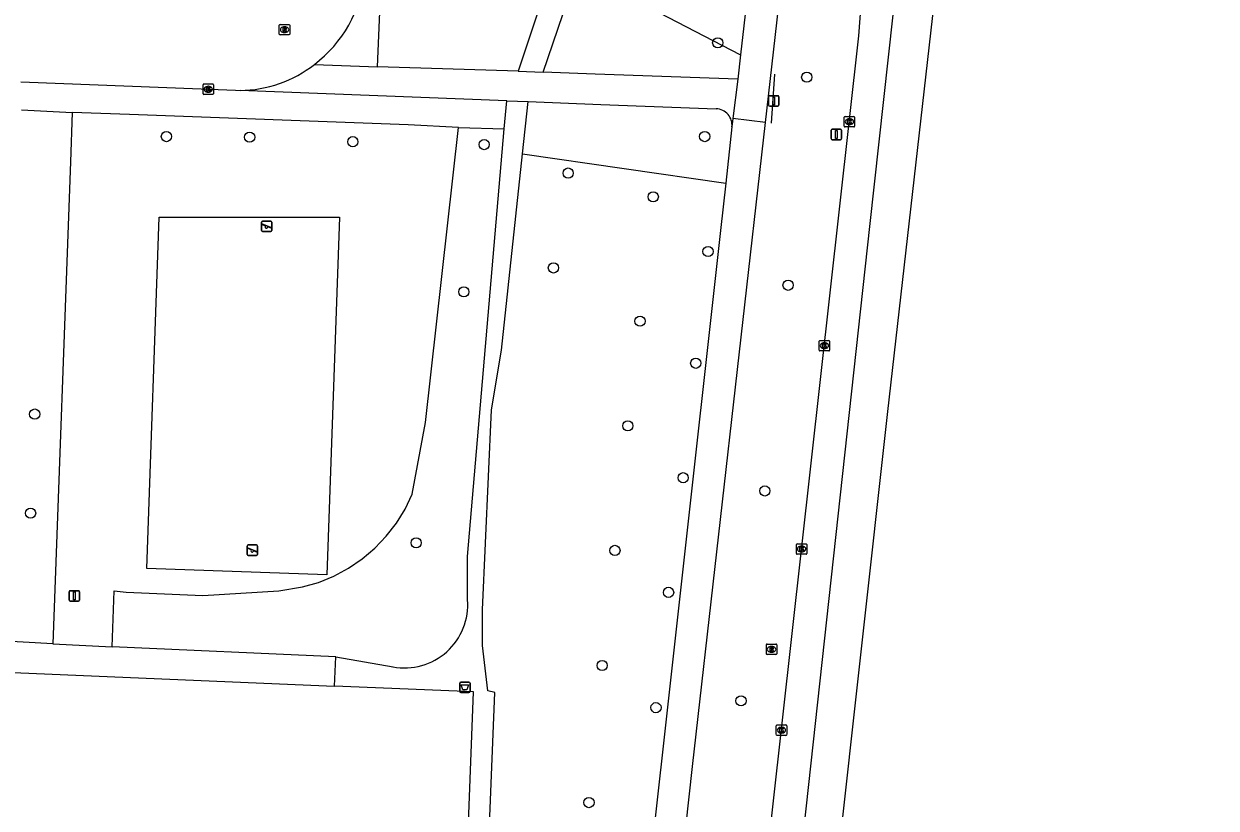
# Model space of a CAD drawing. Extents: x 161355 to 162026, y 386504 to 387459.
# Drawn here: x 161908.9 to 162023.2, y 387099.3 to 387174.4 of the extents above; entities that cross this region are included whole.
import ezdxf

# ---------------------------------------------------------------- set-up
doc = ezdxf.new("R2010")
doc.units = 0
for name, color, linetype in [('IMGEO_Afvalbak', 7, 'Continuous'), ('IMGEO_Boom', 7, 'Continuous'), ('IMGEO_Fietspad_gesloten', 7, 'Continuous'), ('IMGEO_Groenvoorziening', 7, 'Continuous'), ('IMGEO_Hek', 7, 'Continuous'), ('IMGEO_Kolk', 7, 'Continuous'), ('IMGEO_Loofbos', 7, 'Continuous'), ('IMGEO_Rijbaan_lokaal_open', 7, 'Continuous'), ('IMGEO_Rijbaan_regionaal_gesloten', 7, 'Continuous'), ('IMGEO_Rioolput', 7, 'Continuous'), ('IMGEO_Speelvoorziening', 7, 'Continuous'), ('IMGEO_Verkeersbordpaal', 7, 'Continuous'), ('IMGEO_Voetpad_halfverhard', 7, 'Continuous'), ('IMGEO_Voetpad_open', 7, 'Continuous')]:
    doc.layers.add(name, color=color, linetype=linetype)

msp = doc.modelspace()

# ---------------------------------------------------------------- linework, layer by layer
at = {"layer": 'IMGEO_Afvalbak'}
for p, q in [((161950.71, 387110.46), (161950.71, 387111.25)), ((161950.71, 387111.25), (161950.71, 387110.46)), ((161950.81, 387111.35), (161951.6, 387111.35)), ((161951.6, 387111.35), (161950.81, 387111.35)), ((161951.7, 387111.25), (161951.7, 387110.46)), ((161951.7, 387110.46), (161951.7, 387111.25)), ((161951.6, 387110.36), (161950.81, 387110.36)), ((161950.81, 387110.36), (161951.6, 387110.36))]:
    msp.add_line(p, q, dxfattribs=at)
msp.add_lwpolyline([(161950.85, 387111.07), (161951.56, 387111.07), (161951.41, 387110.6), (161951, 387110.6), (161950.85, 387111.07)], dxfattribs=at)
for centre, start, end in [((161950.81, 387111.25), 90, 180), ((161950.81, 387111.25), 90, 180), ((161951.6, 387111.25), 0, 90), ((161951.6, 387111.25), 360, 90), ((161950.81, 387110.46), 180, 270), ((161950.81, 387110.46), 180, 270), ((161951.6, 387110.46), 270, 0), ((161951.6, 387110.46), 270, 0)]:
    msp.add_arc(centre, 0.1, start, end, dxfattribs=at)
at = {"layer": 'IMGEO_Boom'}
for centre in [(161975.44, 387172.62), (161983.97, 387169.34), (161922.6, 387163.64), (161930.58, 387163.58), (161940.47, 387163.15), (161974.19, 387163.64), (161953.06, 387162.87), (161961.11, 387160.14), (161969.26, 387157.87), (161974.51, 387152.62), (161959.69, 387151.05), (161982.18, 387149.39), (161951.11, 387148.76), (161967.99, 387145.94), (161973.33, 387141.91), (161909.98, 387137.04), (161966.82, 387135.91), (161972.13, 387130.94), (161979.95, 387129.67), (161909.59, 387127.54), (161946.54, 387124.7), (161965.59, 387123.97), (161970.73, 387119.95), (161964.36, 387112.94), (161977.67, 387109.55), (161969.52, 387108.9), (161963.1, 387099.8)]:
    msp.add_circle(centre, 0.489, dxfattribs=at)
at = {"layer": 'IMGEO_Fietspad_gesloten'}
for points in [[(161980.02, 387164.98), (161984.99, 387208.87), (161986.24, 387218.9), (161986.74, 387225.93), (161986.1, 387238.93), (161985.6, 387250.08), (161983.24, 387302), (161980.3, 387366.73), (161980.12, 387369.45)], [(161982.45, 387213.18), (161981.99, 387209.17), (161978.27, 387177.07), (161977.63, 387171.48)], [(161977.63, 387171.48), (161977.35, 387169.13)], [(161977.35, 387169.13), (161976.9, 387165.37)], [(161967.26, 387050.92), (161973.03, 387103.25), (161980.02, 387164.98)], [(161976.9, 387165.37), (161976.8, 387164.57)], [(161980.02, 387164.98), (161976.9, 387165.37)], [(161976.8, 387164.57), (161976.2, 387159.18)], [(161976.2, 387159.18), (161975.7, 387154.63), (161964.19, 387051.22)]]:
    msp.add_lwpolyline(points, dxfattribs=at)
at = {"layer": 'IMGEO_Groenvoorziening'}
for points in [[(161913.57, 387165.94), (161913.4, 387161.22), (161911.73, 387115)], [(161917.41, 387114.73), (161917.6, 387120.09), (161918.76, 387119.97), (161926.08, 387119.66), (161933.38, 387120.11), (161935.64, 387120.47), (161937.17, 387120.91), (161938.64, 387121.51), (161940.04, 387122.26), (161941.35, 387123.16), (161942.57, 387124.18), (161943.66, 387125.33), (161944.64, 387126.58), (161945.47, 387127.93), (161946.17, 387129.36), (161947.43, 387136.24), (161950.58, 387164.5)], [(161939.18, 387155.9), (161937.98, 387121.64), (161920.72, 387122.25), (161921.91, 387155.9), (161939.18, 387155.9)]]:
    msp.add_lwpolyline(points, dxfattribs=at)
at = {"layer": 'IMGEO_Hek'}
msp.add_lwpolyline([(161980.88, 387169.62), (161980.55, 387164.94)], dxfattribs=at)
at = {"layer": 'IMGEO_Kolk'}
for p, q in [((161926.11, 387167.75), (161926.11, 387168.61)), ((161926.19, 387168.68), (161927.04, 387168.68)), ((161926.6, 387168.46), (161926.62, 387168.46)), ((161927.11, 387168.61), (161927.11, 387167.75)), ((161927.04, 387167.68), (161926.19, 387167.68)), ((161926.62, 387167.9), (161926.6, 387167.9)), ((161987.56, 387164.64), (161987.56, 387165.49)), ((161987.63, 387165.56), (161988.49, 387165.56)), ((161988.05, 387165.34), (161988.07, 387165.34)), ((161988.07, 387164.78), (161988.05, 387164.78)), ((161988.56, 387165.49), (161988.56, 387164.64)), ((161988.49, 387164.56), (161987.63, 387164.56)), ((161985.24, 387144.1), (161986.09, 387144.1)), ((161985.16, 387143.17), (161985.16, 387144.02)), ((161986.09, 387143.09), (161985.24, 387143.09)), ((161985.65, 387143.87), (161985.67, 387143.87)), ((161985.67, 387143.32), (161985.65, 387143.32)), ((161986.16, 387144.02), (161986.16, 387143.17)), ((161983.05, 387124.61), (161983.9, 387124.61)), ((161982.98, 387123.68), (161982.98, 387124.54)), ((161983.9, 387123.61), (161983.05, 387123.61)), ((161983.49, 387123.83), (161983.46, 387123.83)), ((161983.47, 387124.39), (161983.49, 387124.39)), ((161983.98, 387124.54), (161983.98, 387123.68)), ((161981.05, 387106.31), (161981.05, 387107.17)), ((161981.12, 387107.24), (161981.97, 387107.24)), ((161981.56, 387106.46), (161981.53, 387106.46)), ((161981.54, 387107.02), (161981.56, 387107.02)), ((161982.05, 387107.17), (161982.05, 387106.31)), ((161981.97, 387106.24), (161981.12, 387106.24))]:
    msp.add_line(p, q, dxfattribs=at)
for points in [[(161926.11, 387167.75), (161926.11, 387168.61)], [(161926.19, 387168.68), (161927.04, 387168.68)], [(161926.43, 387168.38), (161926.56, 387168.38), (161926.56, 387168.23), (161926.68, 387168.38), (161926.85, 387168.38), (161926.7, 387168.23), (161926.86, 387167.98), (161926.7, 387167.98), (161926.62, 387168.14), (161926.56, 387168.08), (161926.56, 387167.98), (161926.43, 387167.98), (161926.43, 387168.38)], [(161927.11, 387168.61), (161927.11, 387167.75)], [(161927.04, 387167.68), (161926.19, 387167.68)], [(161987.56, 387164.64), (161987.56, 387165.49)], [(161987.63, 387165.56), (161988.49, 387165.56)], [(161987.88, 387165.26), (161988, 387165.26), (161988, 387165.11), (161988.13, 387165.26), (161988.3, 387165.26), (161988.15, 387165.11), (161988.3, 387164.86), (161988.15, 387164.86), (161988.07, 387165.03), (161988, 387164.96), (161988, 387164.86), (161987.88, 387164.86), (161987.88, 387165.26)], [(161988.56, 387165.49), (161988.56, 387164.64)], [(161988.49, 387164.56), (161987.63, 387164.56)], [(161985.24, 387144.1), (161986.09, 387144.1)], [(161985.16, 387143.17), (161985.16, 387144.02)], [(161986.09, 387143.09), (161985.24, 387143.09)], [(161985.48, 387143.79), (161985.61, 387143.79), (161985.61, 387143.64), (161985.73, 387143.79), (161985.9, 387143.79), (161985.75, 387143.64), (161985.91, 387143.39), (161985.75, 387143.39), (161985.67, 387143.56), (161985.61, 387143.49), (161985.61, 387143.39), (161985.48, 387143.39), (161985.48, 387143.79)], [(161986.16, 387144.02), (161986.16, 387143.17)], [(161983.05, 387124.61), (161983.9, 387124.61)], [(161982.98, 387123.68), (161982.98, 387124.54)], [(161983.9, 387123.61), (161983.05, 387123.61)], [(161983.3, 387124.31), (161983.42, 387124.31), (161983.42, 387124.16), (161983.55, 387124.31), (161983.72, 387124.31), (161983.57, 387124.16), (161983.72, 387123.91), (161983.57, 387123.91), (161983.49, 387124.07), (161983.42, 387124.01), (161983.42, 387123.91), (161983.3, 387123.91), (161983.3, 387124.31)], [(161983.98, 387124.54), (161983.98, 387123.68)], [(161981.05, 387106.31), (161981.05, 387107.17)], [(161981.12, 387107.24), (161981.97, 387107.24)], [(161981.37, 387106.94), (161981.49, 387106.94), (161981.49, 387106.79), (161981.62, 387106.94), (161981.79, 387106.94), (161981.64, 387106.79), (161981.79, 387106.54), (161981.64, 387106.54), (161981.56, 387106.7), (161981.49, 387106.64), (161981.49, 387106.54), (161981.37, 387106.54), (161981.37, 387106.94)], [(161982.05, 387107.17), (161982.05, 387106.31)], [(161981.97, 387106.24), (161981.12, 387106.24)]]:
    msp.add_lwpolyline(points, dxfattribs=at)
for centre, start, end in [((161926.19, 387168.6), 91.552, 178.448), ((161926.19, 387168.6), 91.552, 178.448), ((161927.04, 387168.6), 1.552, 88.448), ((161927.04, 387168.6), 1.552, 88.448), ((161926.19, 387167.76), 181.552, 268.448), ((161926.19, 387167.76), 181.552, 268.448), ((161927.04, 387167.76), 271.552, 358.448), ((161927.04, 387167.76), 271.552, 358.448), ((161987.64, 387165.49), 91.552, 178.448), ((161987.64, 387165.49), 91.552, 178.448), ((161987.64, 387164.64), 181.552, 268.448), ((161987.64, 387164.64), 181.552, 268.448), ((161988.48, 387165.49), 1.552, 88.448), ((161988.48, 387165.49), 1.552, 88.448), ((161988.48, 387164.64), 271.552, 358.448), ((161988.48, 387164.64), 271.552, 358.448), ((161985.24, 387144.02), 91.552, 178.448), ((161985.24, 387144.02), 91.552, 178.448), ((161986.09, 387144.02), 1.552, 88.448), ((161986.09, 387144.02), 1.552, 88.448), ((161985.24, 387143.17), 181.552, 268.448), ((161985.24, 387143.17), 181.552, 268.448), ((161986.09, 387143.17), 271.552, 358.448), ((161986.09, 387143.17), 271.552, 358.448), ((161983.05, 387124.53), 91.552, 178.448), ((161983.05, 387124.53), 91.552, 178.448), ((161983.9, 387124.53), 1.552, 88.448), ((161983.9, 387124.53), 1.552, 88.448), ((161983.05, 387123.68), 181.552, 268.448), ((161983.05, 387123.68), 181.552, 268.448), ((161983.9, 387123.68), 271.552, 358.448), ((161983.9, 387123.68), 271.552, 358.448), ((161981.12, 387107.16), 91.552, 178.448), ((161981.12, 387107.16), 91.552, 178.448), ((161981.97, 387107.16), 1.552, 88.448), ((161981.97, 387107.16), 1.552, 88.448), ((161981.12, 387106.31), 181.552, 268.448), ((161981.12, 387106.31), 181.552, 268.448), ((161981.97, 387106.31), 271.552, 358.448), ((161981.97, 387106.31), 271.552, 358.448)]:
    msp.add_arc(centre, 0.0765, start, end, dxfattribs=at)
for centre, major_axis, ratio, start_param, end_param in [((161926.6, 387168.18), (-0.387, 0.002), 0.722429, 4.712389, 7.853982), ((161926.62, 387168.18), (-0.39, 0.002), 0.717154, 1.570796, 4.712389), ((161988.05, 387165.06), (-0.387, 0.002), 0.722429, 4.712389, 7.853982), ((161988.07, 387165.06), (-0.39, 0.002), 0.717154, 1.570796, 4.712389), ((161985.65, 387143.59), (-0.387, 0.002), 0.722429, 4.712389, 7.853982), ((161985.67, 387143.59), (-0.39, 0.002), 0.717154, 1.570796, 4.712389), ((161983.46, 387124.11), (-0.387, 0.002), 0.722429, 4.712389, 7.853982), ((161983.49, 387124.11), (-0.39, 0.002), 0.717154, 1.570796, 4.712389), ((161981.53, 387106.74), (-0.387, 0.002), 0.722429, 4.712389, 7.853982), ((161981.56, 387106.74), (-0.39, 0.002), 0.717154, 1.570796, 4.712389)]:
    msp.add_ellipse(centre, major_axis=major_axis, ratio=ratio, start_param=start_param, end_param=end_param, dxfattribs=at)
at = {"layer": 'IMGEO_Loofbos'}
for points in [[(161962.03, 387179.59), (161977.63, 387171.48)], [(161956.73, 387161.99), (161976.2, 387159.18)]]:
    msp.add_lwpolyline(points, dxfattribs=at)
at = {"layer": 'IMGEO_Rijbaan_lokaal_open'}
msp.add_lwpolyline([(161908.65, 387168.9), (161929.24, 387168.08), (161929.66, 387168.06)], dxfattribs=at)
for centre, radius, start, end in [((161929.24, 387180.47), 12.46, 307.3185, 353.6124), ((161929.55, 387179.78), 11.72, 270.5477, 308.1591)]:
    msp.add_arc(centre, radius, start, end, dxfattribs=at)
at = {"layer": 'IMGEO_Rijbaan_regionaal_gesloten'}
for points in [[(162019.67, 387418.73), (162019.58, 387417.94), (162015.75, 387382.27), (162012.73, 387355.78), (162005.96, 387296.4), (162002.94, 387268.15), (162001.2, 387250.65), (161999.75, 387237.53), (161994.54, 387195.46), (161993.55, 387187.53), (161989.99, 387155.01), (161978.47, 387049.8)], [(162023.21, 387418.48), (162022.33, 387411.03), (162019.07, 387383.12), (162015.82, 387353.8), (162006.2, 387267.02), (162004.27, 387250.02), (162003.05, 387237.13), (161991.68, 387137.01), (161981.98, 387049.45)], [(161975.24, 387050.12), (161988.96, 387173.29), (161989.18, 387176.27), (161989.74, 387183.93), (161990.02, 387197.02), (161990.14, 387230.06), (161990.07, 387238.63), (161989.97, 387250), (161989.59, 387268.78), (161989.3, 387294.62), (161988.46, 387362.12), (161988.35, 387369.46)]]:
    msp.add_lwpolyline(points, dxfattribs=at)
at = {"layer": 'IMGEO_Rioolput'}
for p, q in [((161933.42, 387173.46), (161933.42, 387174.32)), ((161933.5, 387174.39), (161934.35, 387174.39)), ((161933.91, 387174.17), (161933.94, 387174.17)), ((161934.42, 387174.32), (161934.42, 387173.46)), ((161934.35, 387173.39), (161933.5, 387173.39)), ((161933.93, 387173.61), (161933.91, 387173.61)), ((161980.1, 387114.07), (161980.1, 387114.92)), ((161980.17, 387114.99), (161981.02, 387114.99)), ((161980.58, 387114.77), (161980.61, 387114.77)), ((161981.1, 387114.92), (161981.1, 387114.07)), ((161981.02, 387113.99), (161980.17, 387113.99)), ((161980.61, 387114.21), (161980.58, 387114.21))]:
    msp.add_line(p, q, dxfattribs=at)
for points in [[(161933.42, 387173.46), (161933.42, 387174.32)], [(161933.5, 387174.39), (161934.35, 387174.39)], [(161934.01, 387174.09), (161933.76, 387174.09), (161933.76, 387173.69)], [(161933.76, 387173.69), (161933.88, 387173.69), (161933.88, 387173.85), (161933.89, 387173.85)], [(161933.94, 387174.01), (161933.88, 387174.01), (161933.88, 387173.93)], [(161933.88, 387173.93), (161933.93, 387173.93)], [(161933.94, 387173.82), (161934.01, 387173.69), (161934.15, 387173.69), (161934.09, 387173.82)], [(161934.42, 387174.32), (161934.42, 387173.46)], [(161934.35, 387173.39), (161933.5, 387173.39)], [(161980.1, 387114.07), (161980.1, 387114.92)], [(161980.17, 387114.99), (161981.02, 387114.99)], [(161980.69, 387114.69), (161980.43, 387114.69), (161980.43, 387114.29)], [(161980.43, 387114.29), (161980.56, 387114.29), (161980.56, 387114.45), (161980.57, 387114.45)], [(161980.61, 387114.61), (161980.56, 387114.61), (161980.56, 387114.53)], [(161980.56, 387114.53), (161980.61, 387114.53)], [(161980.61, 387114.42), (161980.69, 387114.29), (161980.83, 387114.29), (161980.76, 387114.42)], [(161981.1, 387114.92), (161981.1, 387114.07)], [(161981.02, 387113.99), (161980.17, 387113.99)]]:
    msp.add_lwpolyline(points, dxfattribs=at)
for centre, radius, start, end in [((161933.5, 387174.31), 0.0765, 91.552, 178.448), ((161933.5, 387174.31), 0.0765, 91.552, 178.448), ((161933.89, 387173.8), 0.0533, 26.0293, 88.6989), ((161933.92, 387174.12), 0.19, 274.7715, 282.9687), ((161933.94, 387173.91), 0.0964, 77.0061, 93.1865), ((161933.96, 387173.97), 0.0378, 276.6634, 79.6772), ((161934.01, 387173.98), 0.109, 350.3612, 89.416), ((161934.01, 387173.98), 0.112, 277.5842, 350.9817), ((161933.99, 387173.76), 0.108, 29.5134, 73.7905), ((161934.35, 387174.31), 0.0765, 1.552, 88.448), ((161934.35, 387174.31), 0.0765, 1.552, 88.448), ((161933.5, 387173.47), 0.0765, 181.552, 268.448), ((161933.5, 387173.47), 0.0765, 181.552, 268.448), ((161934.35, 387173.47), 0.0765, 271.552, 358.448), ((161934.35, 387173.47), 0.0765, 271.552, 358.448), ((161980.17, 387114.92), 0.0765, 91.552, 178.448), ((161980.17, 387114.92), 0.0765, 91.552, 178.448), ((161980.57, 387114.4), 0.0533, 26.0293, 88.6989), ((161980.62, 387114.51), 0.0964, 77.0061, 93.1865), ((161980.59, 387114.72), 0.19, 274.7715, 282.9687), ((161980.63, 387114.57), 0.0378, 276.6634, 79.6772), ((161980.68, 387114.58), 0.109, 350.3612, 89.416), ((161980.68, 387114.58), 0.112, 277.5842, 350.9817), ((161980.67, 387114.36), 0.108, 29.5134, 73.7905), ((161981.02, 387114.92), 0.0765, 1.552, 88.448), ((161981.02, 387114.92), 0.0765, 1.552, 88.448), ((161980.17, 387114.07), 0.0765, 181.552, 268.448), ((161980.17, 387114.07), 0.0765, 181.552, 268.448), ((161981.02, 387114.07), 0.0765, 271.552, 358.448), ((161981.02, 387114.07), 0.0765, 271.552, 358.448)]:
    msp.add_arc(centre, radius, start, end, dxfattribs=at)
for centre, major_axis, ratio, start_param, end_param in [((161933.91, 387173.89), (-0.387, 0.002), 0.722429, 4.712389, 7.853982), ((161933.93, 387173.89), (-0.39, 0.002), 0.717154, 1.570796, 4.712389), ((161980.58, 387114.49), (-0.387, 0.002), 0.722429, 4.712389, 7.853982), ((161980.61, 387114.49), (-0.39, 0.002), 0.717154, 1.570796, 4.712389)]:
    msp.add_ellipse(centre, major_axis=major_axis, ratio=ratio, start_param=start_param, end_param=end_param, dxfattribs=at)
at = {"layer": 'IMGEO_Speelvoorziening'}
for p, q in [((161931.82, 387155.53), (161932.61, 387155.53)), ((161932.61, 387155.53), (161931.82, 387155.53)), ((161931.72, 387154.64), (161931.72, 387155.43)), ((161931.72, 387155.43), (161931.72, 387154.64)), ((161932.1, 387155.06), (161931.76, 387155.2)), ((161931.79, 387155.26), (161932.66, 387154.91)), ((161932.61, 387154.54), (161931.82, 387154.54)), ((161931.82, 387154.54), (161932.61, 387154.54)), ((161932.64, 387154.85), (161932.3, 387154.98)), ((161932.71, 387155.43), (161932.71, 387154.64)), ((161932.71, 387154.64), (161932.71, 387155.43)), ((161930.35, 387123.59), (161930.35, 387124.39)), ((161930.35, 387124.39), (161930.35, 387123.59)), ((161930.74, 387124.02), (161930.4, 387124.15)), ((161930.42, 387124.21), (161931.3, 387123.86)), ((161930.45, 387124.49), (161931.24, 387124.49)), ((161931.24, 387124.49), (161930.45, 387124.49)), ((161931.24, 387123.49), (161930.45, 387123.49)), ((161930.45, 387123.49), (161931.24, 387123.49)), ((161931.28, 387123.8), (161930.93, 387123.94)), ((161931.34, 387124.39), (161931.34, 387123.59)), ((161931.34, 387123.59), (161931.34, 387124.39))]:
    msp.add_line(p, q, dxfattribs=at)
for centre, radius, start, end in [((161931.82, 387155.43), 0.1, 90, 180), ((161931.82, 387155.43), 0.1, 90, 180), ((161932.61, 387155.43), 0.1, 0, 90), ((161932.61, 387155.43), 0.1, 360, 90), ((161931.82, 387154.64), 0.1, 180, 270), ((161931.82, 387154.64), 0.1, 180, 270), ((161931.77, 387155.23), 0.0327, 68.078, 248.078), ((161932.18, 387154.97), 0.12, 130.9928, 5.1632), ((161932.61, 387154.64), 0.1, 270, 0), ((161932.61, 387154.64), 0.1, 270, 0), ((161932.65, 387154.88), 0.0327, 248.078, 68.078), ((161930.45, 387124.39), 0.1, 90, 180), ((161930.45, 387124.39), 0.1, 90, 180), ((161930.45, 387123.59), 0.1, 180, 270), ((161930.45, 387123.59), 0.1, 180, 270), ((161930.41, 387124.18), 0.0327, 68.078, 248.078), ((161930.82, 387123.92), 0.12, 130.9928, 5.1632), ((161931.24, 387124.39), 0.1, 0, 90), ((161931.24, 387124.39), 0.1, 360, 90), ((161931.24, 387123.59), 0.1, 270, 0), ((161931.24, 387123.59), 0.1, 270, 0), ((161931.29, 387123.83), 0.0327, 248.078, 68.078)]:
    msp.add_arc(centre, radius, start, end, dxfattribs=at)
at = {"layer": 'IMGEO_Verkeersbordpaal'}
for p, q in [((161980.32, 387166.66), (161980.32, 387167.46)), ((161980.32, 387167.46), (161980.32, 387166.66)), ((161980.42, 387167.56), (161981.2, 387167.56)), ((161981.2, 387167.56), (161980.42, 387167.56)), ((161981.3, 387167.46), (161981.3, 387166.66)), ((161981.3, 387166.66), (161981.3, 387167.46)), ((161981.2, 387166.56), (161980.42, 387166.56)), ((161980.42, 387166.56), (161981.2, 387166.56)), ((161986.32, 387163.44), (161986.32, 387164.24)), ((161986.32, 387164.24), (161986.32, 387163.44)), ((161986.42, 387164.34), (161987.21, 387164.34)), ((161987.21, 387164.34), (161986.42, 387164.34)), ((161987.31, 387164.24), (161987.31, 387163.44)), ((161987.31, 387163.44), (161987.31, 387164.24)), ((161987.21, 387163.34), (161986.42, 387163.34)), ((161986.42, 387163.34), (161987.21, 387163.34)), ((161913.39, 387120.11), (161914.18, 387120.11)), ((161914.18, 387120.11), (161913.39, 387120.11)), ((161913.29, 387119.21), (161913.29, 387120.01)), ((161913.29, 387120.01), (161913.29, 387119.21)), ((161914.18, 387119.11), (161913.39, 387119.11)), ((161913.39, 387119.11), (161914.18, 387119.11)), ((161914.28, 387120.01), (161914.28, 387119.21)), ((161914.28, 387119.21), (161914.28, 387120.01))]:
    msp.add_line(p, q, dxfattribs=at)
for points in [[(161980.74, 387167.43), (161980.89, 387167.43), (161980.89, 387166.68), (161980.74, 387166.68), (161980.74, 387167.43)], [(161986.74, 387164.22), (161986.89, 387164.22), (161986.89, 387163.47), (161986.74, 387163.47), (161986.74, 387164.22)], [(161913.71, 387119.99), (161913.86, 387119.99), (161913.86, 387119.24), (161913.71, 387119.24), (161913.71, 387119.99)]]:
    msp.add_lwpolyline(points, dxfattribs=at)
for centre, start, end in [((161980.42, 387167.46), 90, 180), ((161980.42, 387167.46), 90, 180), ((161981.2, 387167.46), 0, 90), ((161981.2, 387167.46), 360, 90), ((161980.42, 387166.66), 180, 270), ((161980.42, 387166.66), 180, 270), ((161981.2, 387166.66), 270, 0), ((161981.2, 387166.66), 270, 0), ((161986.42, 387164.24), 90, 180), ((161986.42, 387164.24), 90, 180), ((161987.21, 387164.24), 0, 90), ((161987.21, 387164.24), 360, 90), ((161986.42, 387163.44), 180, 270), ((161986.42, 387163.44), 180, 270), ((161987.21, 387163.44), 270, 0), ((161987.21, 387163.44), 270, 0), ((161913.39, 387120.01), 90, 180), ((161913.39, 387120.01), 90, 180), ((161914.18, 387120.01), 0, 90), ((161914.18, 387120.01), 360, 90), ((161913.39, 387119.21), 180, 270), ((161913.39, 387119.21), 180, 270), ((161914.18, 387119.21), 270, 0), ((161914.18, 387119.21), 270, 0)]:
    msp.add_arc(centre, 0.1, start, end, dxfattribs=at)
at = {"layer": 'IMGEO_Voetpad_halfverhard'}
for points in [[(161956.73, 387161.99), (161957.26, 387167)], [(161951.47, 387119.25), (161951.45, 387123.38), (161954.96, 387164.38)], [(161949.98, 387009.39), (161951.73, 387052.46), (161954.08, 387110.36), (161953.4, 387110.5), (161952.9, 387114.84), (161952.91, 387118.26), (161953.76, 387137.44), (161954.73, 387143.17), (161956.73, 387161.99)], [(161938.85, 387113.77), (161944.32, 387112.81)], [(161948.58, 387020.06), (161949.83, 387052.65), (161952.04, 387110.4), (161938.72, 387110.96)]]:
    msp.add_lwpolyline(points, dxfattribs=at)
msp.add_arc((161945.41, 387118.78), 6.08, 259.616, 4.3877, dxfattribs=at)
at = {"layer": 'IMGEO_Voetpad_open'}
for points in [[(161942.82, 387170.33), (161943.72, 387191.4), (161947.53, 387191.3), (161947.61, 387192.5)], [(161962.01, 387186.94), (161961.76, 387186.19), (161956.31, 387169.91)], [(161958.7, 387169.82), (161962.03, 387179.59)], [(161936.79, 387170.56), (161942.82, 387170.33)], [(161956.31, 387169.91), (161942.82, 387170.33)], [(161956.31, 387169.91), (161958.7, 387169.82)], [(161977.35, 387169.13), (161963.7, 387169.63), (161958.7, 387169.82)], [(161955.22, 387167.07), (161929.66, 387168.06)], [(161954.96, 387164.38), (161955.22, 387167.07)], [(161955.22, 387167.07), (161957.26, 387167)], [(161957.26, 387167), (161964.25, 387166.73), (161975.3, 387166.31)], [(161908.71, 387166.19), (161913.57, 387165.94)], [(161950.58, 387164.5), (161945.78, 387164.77), (161919.07, 387165.77), (161913.57, 387165.94)], [(161950.58, 387164.5), (161954.96, 387164.38)], [(161911.73, 387115), (161906.57, 387115.29)], [(161911.73, 387115), (161917.41, 387114.73)], [(161938.85, 387113.77), (161917.41, 387114.73)], [(161938.72, 387110.96), (161938.85, 387113.77)], [(161907.14, 387112.29), (161938.72, 387110.96)]]:
    msp.add_lwpolyline(points, dxfattribs=at)
msp.add_arc((161975.24, 387164.74), 1.57, 353.6887, 87.8645, dxfattribs=at)

doc.saveas('drawing.dxf')
